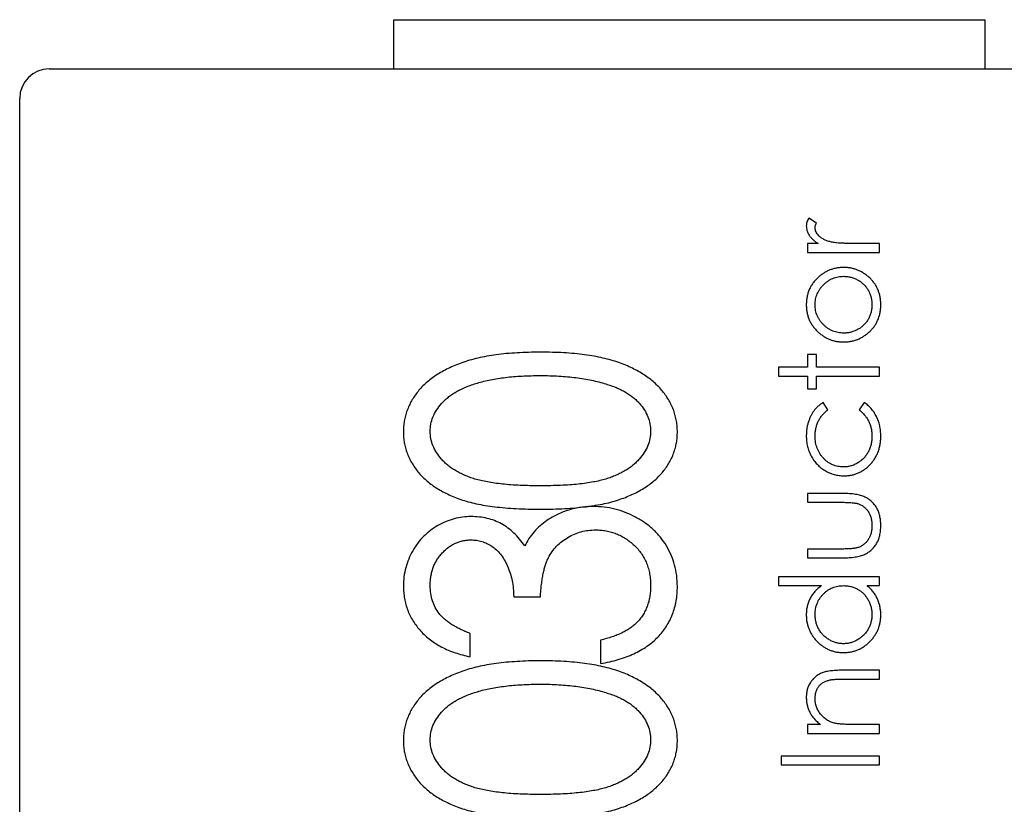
# Model space of a CAD drawing. Header units: millimetres. Extents: x 42 to 554, y 166 to 335.
# Tile 344 of 410: x 496.37 to 501.37, y 250.06 to 254.04. Entities that reach past the tile are written whole.
import ezdxf

# ---------------------------------------------------------------- set-up
doc = ezdxf.new("R2010")
doc.units = ezdxf.units.MM
doc.header["$LTSCALE"] = 30.734
doc.layers.get('0').update_dxf_attribs({"linetype": 'CONTINUOUS'})

msp = doc.modelspace()

# ---------------------------------------------------------------- linework, layer by layer
at = {"linetype": 'Continuous'}
for p, q in [((498.2728, 254.0389), (501.2728, 254.0389)), ((498.2728, 253.7889), (498.2728, 254.0389)), ((501.2728, 254.0389), (501.2728, 253.7889)), ((496.5228, 253.7889), (503.0228, 253.7889)), ((496.3728, 247.1389), (496.3728, 253.6389)), ((500.4174, 253.0062), (500.3785, 253.0308)), ((500.4262, 252.9026), (500.3724, 252.9026)), ((500.3724, 252.9026), (500.3724, 252.8577)), ((500.7378, 252.9026), (500.615, 252.9026)), ((500.7378, 252.8577), (500.7378, 252.9026)), ((500.3724, 252.8577), (500.7378, 252.8577)), ((500.4173, 252.3385), (500.3724, 252.3385)), ((500.3724, 252.3385), (500.3724, 252.2744)), ((500.4173, 252.2744), (500.4173, 252.3385)), ((500.3724, 252.2744), (500.225, 252.2744)), ((500.225, 252.2744), (500.225, 252.2295)), ((500.7378, 252.2744), (500.4173, 252.2744)), ((500.7378, 252.2295), (500.7378, 252.2744)), ((500.225, 252.2295), (500.3724, 252.2295)), ((500.3724, 252.2295), (500.3724, 252.1654)), ((500.4173, 252.2295), (500.7378, 252.2295)), ((500.4173, 252.1654), (500.4173, 252.2295)), ((500.3724, 252.1654), (500.4173, 252.1654)), ((500.475, 252.0573), (500.4516, 252.0949)), ((500.6599, 252.0949), (500.6352, 252.0573)), ((500.5503, 251.6334), (500.3724, 251.6334)), ((500.3724, 251.6334), (500.3724, 251.5885)), ((500.3724, 251.5885), (500.5419, 251.5885)), ((500.5419, 251.3513), (500.3724, 251.3513)), ((500.3724, 251.3513), (500.3724, 251.3064)), ((500.3724, 251.3064), (500.547, 251.3064)), ((500.7378, 251.2103), (500.225, 251.2103)), ((500.225, 251.2103), (500.225, 251.1654)), ((500.7378, 251.1654), (500.7378, 251.2103)), ((500.225, 251.1654), (500.4431, 251.1654)), ((500.6746, 251.1654), (500.7378, 251.1654)), ((498.8806, 251.1092), (499.0162, 251.1092)), ((498.6601, 250.804), (498.6601, 250.9227)), ((499.3215, 250.8888), (499.3215, 250.77)), ((500.7378, 250.7359), (500.5512, 250.7359)), ((500.7378, 250.6911), (500.7378, 250.7359)), ((500.5659, 250.6911), (500.7378, 250.6911)), ((500.4383, 250.4603), (500.3724, 250.4603)), ((500.3724, 250.4603), (500.3724, 250.4154)), ((500.7378, 250.4603), (500.6057, 250.4603)), ((500.7378, 250.4154), (500.7378, 250.4603)), ((500.3724, 250.4154), (500.7378, 250.4154)), ((500.7378, 250.3), (500.2378, 250.3)), ((500.2378, 250.3), (500.2378, 250.2552)), ((500.7378, 250.2552), (500.7378, 250.3)), ((500.2378, 250.2552), (500.7378, 250.2552))]:
    msp.add_line(p, q, dxfattribs=at)
for centre, radius, start, end in [((496.5228, 253.6389), 0.15, 90, 180), ((499.1248, 252.6244), 1.0652, 277.7189, 278.5905)]:
    msp.add_arc(centre, radius, start, end, dxfattribs=at)
for points, knots in [([(500.3785, 253.0308), (500.3766, 253.0274), (500.3729, 253.021), (500.369, 253.011), (500.3665, 253.0013), (500.3662, 252.9949), (500.366, 252.9917)], [0, 0, 0, 0, 0.279676, 0.536477, 0.774722, 1, 1, 1, 1]), ([(500.366, 252.9917), (500.3662, 252.9877), (500.3665, 252.9797), (500.3692, 252.9678), (500.3738, 252.9561), (500.3801, 252.9446), (500.3884, 252.9336), (500.3989, 252.9228), (500.4116, 252.9122), (500.4212, 252.9059), (500.4262, 252.9026)], [0, 0, 0, 0, 0.107158, 0.213886, 0.324683, 0.439459, 0.561633, 0.693888, 0.839941, 1, 1, 1, 1]), ([(500.4109, 252.9832), (500.4109, 252.9849), (500.4111, 252.9884), (500.4124, 252.9939), (500.4146, 252.9999), (500.4164, 253.004), (500.4174, 253.0062)], [0, 0, 0, 0, 0.205017, 0.43977, 0.704861, 1, 1, 1, 1]), ([(500.4896, 252.9106), (500.4863, 252.9115), (500.48, 252.9133), (500.4709, 252.9164), (500.4624, 252.9198), (500.4546, 252.9235), (500.4475, 252.9275), (500.441, 252.9317), (500.4352, 252.9363), (500.4285, 252.9427), (500.4216, 252.951), (500.4154, 252.9615), (500.4116, 252.9723), (500.4111, 252.9796), (500.4109, 252.9832)], [0, 0, 0, 0, 0.08796, 0.171717, 0.250668, 0.325882, 0.396881, 0.463575, 0.52807, 0.589688, 0.704809, 0.808662, 0.906193, 1, 1, 1, 1]), ([(500.615, 252.9026), (500.6074, 252.9026), (500.593, 252.9026), (500.5724, 252.9031), (500.5537, 252.9036), (500.5371, 252.9045), (500.5224, 252.9055), (500.5097, 252.907), (500.4989, 252.9084), (500.4925, 252.9099), (500.4896, 252.9106)], [0, 0, 0, 0, 0.179823, 0.343762, 0.491834, 0.624109, 0.7414, 0.843062, 0.929145, 1, 1, 1, 1]), ([(500.5561, 252.7808), (500.5499, 252.7806), (500.5378, 252.7803), (500.5199, 252.778), (500.5026, 252.7741), (500.486, 252.7685), (500.47, 252.7615), (500.4547, 252.7528), (500.4399, 252.7426), (500.4308, 252.7347), (500.4262, 252.7307)], [0, 0, 0, 0, 0.129366, 0.255435, 0.378632, 0.501466, 0.623494, 0.746166, 0.871843, 1, 1, 1, 1]), ([(500.7442, 252.5919), (500.744, 252.5987), (500.7437, 252.612), (500.741, 252.6314), (500.7366, 252.65), (500.7304, 252.6676), (500.7225, 252.6842), (500.7126, 252.6998), (500.7012, 252.7145), (500.688, 252.7281), (500.6737, 252.7404), (500.6587, 252.7512), (500.6431, 252.7604), (500.6268, 252.7678), (500.61, 252.7737), (500.5925, 252.7778), (500.5745, 252.7804), (500.5623, 252.7807), (500.5561, 252.7808)], [0, 0, 0, 0, 0.068492, 0.134134, 0.197903, 0.260483, 0.322146, 0.383778, 0.446215, 0.510341, 0.574395, 0.636226, 0.697102, 0.756828, 0.816735, 0.876663, 0.937584, 1, 1, 1, 1]), ([(500.4262, 252.7307), (500.4214, 252.7261), (500.4119, 252.7169), (500.3996, 252.7017), (500.3893, 252.6856), (500.3806, 252.6686), (500.3741, 252.6507), (500.3695, 252.6319), (500.3664, 252.6122), (500.3661, 252.5987), (500.366, 252.5919)], [0, 0, 0, 0, 0.128486, 0.253129, 0.375307, 0.496196, 0.617866, 0.741668, 0.868249, 1, 1, 1, 1]), ([(500.4109, 252.5917), (500.411, 252.5965), (500.4113, 252.606), (500.4133, 252.6201), (500.4167, 252.6336), (500.4212, 252.6467), (500.4273, 252.6592), (500.4347, 252.6711), (500.4433, 252.6826), (500.4533, 252.6934), (500.4641, 252.7034), (500.4757, 252.712), (500.4877, 252.7195), (500.5003, 252.7256), (500.5136, 252.7301), (500.5274, 252.7335), (500.5417, 252.7355), (500.5514, 252.7358), (500.5564, 252.7359)], [0, 0, 0, 0, 0.063427, 0.125645, 0.186359, 0.247027, 0.307631, 0.36905, 0.431875, 0.496953, 0.56203, 0.625207, 0.687231, 0.748232, 0.80973, 0.871726, 0.934815, 1, 1, 1, 1]), ([(500.5564, 252.7359), (500.5628, 252.7357), (500.5755, 252.7352), (500.5942, 252.7315), (500.6121, 252.7254), (500.6292, 252.7169), (500.645, 252.7064), (500.6592, 252.6941), (500.6712, 252.6799), (500.6814, 252.6643), (500.6894, 252.6474), (500.6951, 252.6295), (500.6988, 252.6109), (500.6991, 252.5982), (500.6993, 252.5917)], [0, 0, 0, 0, 0.084748, 0.168209, 0.251534, 0.336098, 0.420107, 0.50234, 0.583995, 0.666292, 0.749092, 0.831017, 0.914394, 1, 1, 1, 1]), ([(500.366, 252.5919), (500.3661, 252.585), (500.3664, 252.5715), (500.3695, 252.5518), (500.3741, 252.5329), (500.3808, 252.5149), (500.3893, 252.4978), (500.3999, 252.4818), (500.4121, 252.4664), (500.4216, 252.4573), (500.4265, 252.4527)], [0, 0, 0, 0, 0.1313, 0.258712, 0.382089, 0.503564, 0.625181, 0.747287, 0.871502, 1, 1, 1, 1]), ([(500.5564, 252.4475), (500.5514, 252.4476), (500.5417, 252.4479), (500.5274, 252.4499), (500.5136, 252.4532), (500.5003, 252.4578), (500.4877, 252.4639), (500.4756, 252.4713), (500.4641, 252.4799), (500.4533, 252.4898), (500.4433, 252.5006), (500.4347, 252.5121), (500.4273, 252.524), (500.4213, 252.5366), (500.4166, 252.5496), (500.4133, 252.5632), (500.4113, 252.5773), (500.411, 252.5868), (500.4109, 252.5917)], [0, 0, 0, 0, 0.065164, 0.128232, 0.190209, 0.251687, 0.312668, 0.374443, 0.437599, 0.502359, 0.567416, 0.63022, 0.69162, 0.752601, 0.812835, 0.873956, 0.936154, 1, 1, 1, 1]), ([(500.5561, 252.4026), (500.5623, 252.4027), (500.5745, 252.403), (500.5925, 252.4056), (500.61, 252.4097), (500.6268, 252.4155), (500.6431, 252.423), (500.6587, 252.4321), (500.6737, 252.443), (500.688, 252.4553), (500.7012, 252.4689), (500.7127, 252.4836), (500.7225, 252.4993), (500.7304, 252.516), (500.7366, 252.5336), (500.741, 252.5522), (500.7437, 252.5717), (500.744, 252.5851), (500.7442, 252.5919)], [0, 0, 0, 0, 0.062337, 0.123182, 0.183034, 0.242866, 0.302517, 0.363315, 0.425069, 0.489042, 0.553087, 0.615445, 0.677286, 0.739175, 0.801676, 0.865365, 0.931258, 1, 1, 1, 1]), ([(500.6993, 252.5917), (500.6991, 252.5852), (500.6988, 252.5725), (500.6951, 252.5538), (500.6894, 252.5359), (500.6814, 252.519), (500.6713, 252.5034), (500.6591, 252.4893), (500.645, 252.4769), (500.6292, 252.4664), (500.6121, 252.4581), (500.5942, 252.4519), (500.5755, 252.4481), (500.5628, 252.4477), (500.5564, 252.4475)], [0, 0, 0, 0, 0.08559, 0.168953, 0.251283, 0.334069, 0.416351, 0.497655, 0.580166, 0.664159, 0.748512, 0.831821, 0.915267, 1, 1, 1, 1]), ([(500.4265, 252.4527), (500.4311, 252.4487), (500.4402, 252.4408), (500.4549, 252.4305), (500.4702, 252.4219), (500.4862, 252.4148), (500.5028, 252.4093), (500.52, 252.4054), (500.5379, 252.4031), (500.55, 252.4028), (500.5561, 252.4026)], [0, 0, 0, 0, 0.128411, 0.253759, 0.377286, 0.498912, 0.621321, 0.744762, 0.871081, 1, 1, 1, 1]), ([(499.0168, 252.3508), (498.9964, 252.3506), (498.9568, 252.3504), (498.899, 252.3475), (498.8442, 252.3438), (498.7927, 252.338), (498.7444, 252.3303), (498.6993, 252.3211), (498.6574, 252.3103), (498.6184, 252.2979), (498.5823, 252.2836), (498.5485, 252.2687), (498.5172, 252.2521), (498.4879, 252.2349), (498.4615, 252.2155), (498.4369, 252.1957), (498.4145, 252.1746), (498.395, 252.1518), (498.3773, 252.1286), (498.3623, 252.1044), (498.3494, 252.0797), (498.3391, 252.0541), (498.3307, 252.028), (498.325, 252.0012), (498.3214, 251.9737), (498.321, 251.9552), (498.3209, 251.9458)], [0, 0, 0, 0, 0.067961, 0.132439, 0.193759, 0.251445, 0.305897, 0.357178, 0.405407, 0.450724, 0.49385, 0.534979, 0.574363, 0.612264, 0.648672, 0.683742, 0.718015, 0.751313, 0.783813, 0.815539, 0.84646, 0.877075, 0.907444, 0.937986, 0.968659, 1, 1, 1, 1]), ([(499.7116, 251.9458), (499.7115, 251.9552), (499.7112, 251.9738), (499.7071, 252.0012), (499.7014, 252.0281), (499.6932, 252.0544), (499.6824, 252.0799), (499.6698, 252.105), (499.6542, 252.129), (499.6368, 252.1527), (499.6168, 252.1753), (499.5946, 252.1967), (499.5701, 252.217), (499.5432, 252.2358), (499.5139, 252.2532), (499.4827, 252.2697), (499.4491, 252.2848), (499.4132, 252.2985), (499.3746, 252.3112), (499.3327, 252.3216), (499.2878, 252.3306), (499.2398, 252.338), (499.1885, 252.3437), (499.1341, 252.348), (499.0764, 252.3503), (499.037, 252.3506), (499.0168, 252.3508)], [0, 0, 0, 0, 0.031376, 0.062122, 0.092697, 0.123382, 0.154144, 0.185364, 0.217283, 0.250057, 0.283587, 0.318103, 0.353399, 0.389917, 0.427861, 0.467289, 0.508194, 0.550985, 0.596072, 0.64428, 0.69527, 0.749445, 0.806902, 0.868017, 0.932259, 1, 1, 1, 1]), ([(498.4565, 251.9495), (498.4573, 251.9618), (498.4588, 251.9864), (498.47, 252.0228), (498.4888, 252.0577), (498.5096, 252.0854), (498.5297, 252.1066), (498.5472, 252.122), (498.567, 252.1363), (498.5887, 252.1499), (498.6127, 252.1623), (498.6387, 252.1738), (498.6666, 252.1849), (498.6969, 252.1945), (498.7292, 252.2036), (498.7637, 252.2112), (498.8004, 252.2175), (498.8393, 252.2228), (498.8804, 252.2271), (498.9237, 252.2298), (498.9692, 252.2318), (499.0003, 252.232), (499.0162, 252.232)], [0, 0, 0, 0, 0.053215, 0.106865, 0.163668, 0.224514, 0.256806, 0.290515, 0.32566, 0.362707, 0.40166, 0.442873, 0.486117, 0.532099, 0.580687, 0.631787, 0.685525, 0.74244, 0.802221, 0.864898, 0.93094, 1, 1, 1, 1]), ([(499.0162, 252.232), (499.0321, 252.232), (499.0634, 252.2319), (499.1095, 252.2295), (499.1538, 252.2266), (499.1962, 252.2216), (499.2369, 252.2161), (499.2757, 252.2084), (499.3131, 252.2002), (499.337, 252.1931), (499.3488, 252.1896)], [0, 0, 0, 0, 0.141769, 0.278949, 0.410811, 0.537615, 0.659351, 0.777204, 0.890306, 1, 1, 1, 1]), ([(499.3488, 252.1896), (499.358, 252.1867), (499.376, 252.181), (499.4019, 252.1712), (499.4259, 252.1602), (499.448, 252.1481), (499.4687, 252.1354), (499.4873, 252.1215), (499.5043, 252.1065), (499.5239, 252.0857), (499.5448, 252.0585), (499.5623, 252.0233), (499.5741, 251.9869), (499.5753, 251.962), (499.5759, 251.9495)], [0, 0, 0, 0, 0.081713, 0.159244, 0.234093, 0.304602, 0.372364, 0.438531, 0.50148, 0.563285, 0.680085, 0.789632, 0.894997, 1, 1, 1, 1]), ([(500.4516, 252.0949), (500.4471, 252.0921), (500.4383, 252.0866), (500.4263, 252.0769), (500.4155, 252.0665), (500.4059, 252.055), (500.3974, 252.0425), (500.3896, 252.0288), (500.3828, 252.0137), (500.3769, 251.9976), (500.3719, 251.9807), (500.3686, 251.9633), (500.3664, 251.9455), (500.3661, 251.9336), (500.366, 251.9276)], [0, 0, 0, 0, 0.080267, 0.158563, 0.234587, 0.309802, 0.386398, 0.466024, 0.549934, 0.637951, 0.72809, 0.817919, 0.908731, 1, 1, 1, 1]), ([(500.7442, 251.9239), (500.7441, 251.9286), (500.7441, 251.9377), (500.7429, 251.9513), (500.7412, 251.9645), (500.7388, 251.9773), (500.7357, 251.9897), (500.7319, 252.0017), (500.7274, 252.0133), (500.7222, 252.0245), (500.7164, 252.0352), (500.7099, 252.0454), (500.7031, 252.0552), (500.6955, 252.0642), (500.6875, 252.0728), (500.6789, 252.0808), (500.6696, 252.0882), (500.6631, 252.0927), (500.6599, 252.0949)], [0, 0, 0, 0, 0.069989, 0.138173, 0.205171, 0.270235, 0.334578, 0.397462, 0.460097, 0.522258, 0.583527, 0.644144, 0.704068, 0.763043, 0.821803, 0.880931, 0.940367, 1, 1, 1, 1]), ([(500.4109, 251.9243), (500.411, 251.9312), (500.4114, 251.9446), (500.4145, 251.9641), (500.4195, 251.9825), (500.4265, 251.9999), (500.4356, 252.016), (500.4468, 252.031), (500.4598, 252.0451), (500.4698, 252.0532), (500.475, 252.0573)], [0, 0, 0, 0, 0.134005, 0.26153, 0.385391, 0.506636, 0.626494, 0.747416, 0.871676, 1, 1, 1, 1]), ([(500.6352, 252.0573), (500.6403, 252.053), (500.6504, 252.0445), (500.6634, 252.0301), (500.6746, 252.0149), (500.6836, 251.9986), (500.6907, 251.9814), (500.6957, 251.9633), (500.6988, 251.9443), (500.6991, 251.9312), (500.6993, 251.9246)], [0, 0, 0, 0, 0.131436, 0.258143, 0.380628, 0.501558, 0.622702, 0.744553, 0.870019, 1, 1, 1, 1]), ([(498.3209, 251.9458), (498.321, 251.9366), (498.3214, 251.9183), (498.325, 251.8913), (498.3308, 251.8649), (498.3391, 251.8392), (498.3495, 251.8141), (498.3622, 251.7896), (498.3775, 251.766), (498.3946, 251.7429), (498.4143, 251.7211), (498.4358, 251.7001), (498.4598, 251.6809), (498.4857, 251.6624), (498.5143, 251.646), (498.5446, 251.6302), (498.5771, 251.6156), (498.6122, 251.6026), (498.6501, 251.5908), (498.6915, 251.5808), (498.7367, 251.5724), (498.7855, 251.5657), (498.8381, 251.56), (498.8944, 251.5566), (498.9544, 251.554), (498.9956, 251.5537), (499.0168, 251.5536)], [0, 0, 0, 0, 0.030945, 0.061518, 0.091671, 0.121949, 0.152208, 0.183061, 0.214485, 0.246775, 0.279837, 0.313271, 0.347727, 0.383362, 0.420281, 0.458447, 0.498508, 0.540093, 0.584294, 0.632034, 0.683467, 0.738718, 0.797919, 0.861387, 0.928636, 1, 1, 1, 1]), ([(499.0162, 251.6723), (498.9985, 251.6724), (498.964, 251.6726), (498.9141, 251.6742), (498.8675, 251.6767), (498.8243, 251.6808), (498.7844, 251.6854), (498.7479, 251.6912), (498.7148, 251.6984), (498.6847, 251.7062), (498.6573, 251.7157), (498.6317, 251.7257), (498.6078, 251.7368), (498.5858, 251.7491), (498.5652, 251.7621), (498.5464, 251.7761), (498.5293, 251.7912), (498.5096, 251.8125), (498.4887, 251.8401), (498.4699, 251.8753), (498.4588, 251.9121), (498.4573, 251.9371), (498.4565, 251.9495)], [0, 0, 0, 0, 0.077044, 0.14952, 0.216704, 0.279443, 0.337729, 0.390911, 0.439926, 0.484367, 0.526062, 0.565635, 0.603702, 0.640073, 0.675055, 0.709014, 0.741863, 0.773861, 0.83465, 0.891739, 0.946073, 1, 1, 1, 1]), ([(499.5759, 251.9495), (499.5752, 251.9372), (499.5737, 251.9123), (499.5621, 251.8757), (499.5438, 251.8402), (499.5227, 251.8124), (499.5027, 251.7913), (499.4855, 251.7761), (499.4668, 251.7618), (499.4462, 251.7489), (499.4242, 251.7365), (499.4002, 251.7256), (499.3748, 251.715), (499.3472, 251.7061), (499.3172, 251.698), (499.2839, 251.6913), (499.2475, 251.6851), (499.2076, 251.6805), (499.1645, 251.6768), (499.118, 251.6742), (499.0682, 251.6726), (499.0339, 251.6724), (499.0162, 251.6723)], [0, 0, 0, 0, 0.053557, 0.108013, 0.164937, 0.226276, 0.258545, 0.2914, 0.325597, 0.360586, 0.396966, 0.435041, 0.474765, 0.516347, 0.560798, 0.609744, 0.663378, 0.721296, 0.783632, 0.851214, 0.923323, 1, 1, 1, 1]), ([(499.2839, 251.5712), (499.2881, 251.5718), (499.3076, 251.5749), (499.3409, 251.5815), (499.3827, 251.5912), (499.4208, 251.6034), (499.456, 251.6168), (499.489, 251.6309), (499.5195, 251.6466), (499.5478, 251.6637), (499.574, 251.6819), (499.598, 251.7012), (499.6195, 251.722), (499.6389, 251.7437), (499.6559, 251.7666), (499.6707, 251.7902), (499.6837, 251.8143), (499.6936, 251.8394), (499.7017, 251.865), (499.7075, 251.8913), (499.7111, 251.9183), (499.7114, 251.9366), (499.7116, 251.9458)], [0, 0, 0, 0, 0.020726, 0.094896, 0.163691, 0.227536, 0.287651, 0.345251, 0.400297, 0.453031, 0.504424, 0.553777, 0.601667, 0.648423, 0.694079, 0.738861, 0.782678, 0.825858, 0.868693, 0.911884, 0.955675, 1, 1, 1, 1]), ([(500.366, 251.9276), (500.3661, 251.9229), (500.3662, 251.9134), (500.3675, 251.8995), (500.3693, 251.8859), (500.3722, 251.8727), (500.3756, 251.8597), (500.38, 251.8472), (500.3851, 251.8349), (500.391, 251.8231), (500.3976, 251.8118), (500.4048, 251.801), (500.4126, 251.7908), (500.4211, 251.7814), (500.4301, 251.7724), (500.4398, 251.7643), (500.4501, 251.7566), (500.4609, 251.7496), (500.4722, 251.7434), (500.4838, 251.738), (500.4956, 251.7334), (500.5077, 251.7297), (500.5199, 251.7266), (500.5325, 251.7247), (500.5452, 251.7233), (500.5538, 251.7232), (500.5581, 251.7231)], [0, 0, 0, 0, 0.045769, 0.090405, 0.134022, 0.177193, 0.219957, 0.262249, 0.304554, 0.346762, 0.38863, 0.430157, 0.470985, 0.511317, 0.551813, 0.592449, 0.633145, 0.67459, 0.715827, 0.756474, 0.796993, 0.837169, 0.877364, 0.917864, 0.958709, 1, 1, 1, 1]), ([(500.5541, 251.768), (500.5492, 251.7681), (500.5396, 251.7684), (500.5254, 251.7706), (500.5118, 251.7739), (500.4988, 251.7789), (500.4863, 251.7851), (500.4744, 251.7929), (500.463, 251.8019), (500.4524, 251.8123), (500.4426, 251.8237), (500.4342, 251.8361), (500.427, 251.849), (500.421, 251.8627), (500.4165, 251.8771), (500.4132, 251.8922), (500.4113, 251.9081), (500.411, 251.9188), (500.4109, 251.9243)], [0, 0, 0, 0, 0.061906, 0.122282, 0.181243, 0.239687, 0.298403, 0.358078, 0.419262, 0.482458, 0.54645, 0.609183, 0.671752, 0.734538, 0.798031, 0.863079, 0.930478, 1, 1, 1, 1]), ([(500.6993, 251.9246), (500.6991, 251.9174), (500.6986, 251.9032), (500.6951, 251.8825), (500.6891, 251.8629), (500.6808, 251.8445), (500.6704, 251.8275), (500.658, 251.8124), (500.6435, 251.7992), (500.6274, 251.788), (500.6101, 251.7792), (500.5919, 251.7727), (500.5732, 251.7687), (500.5605, 251.7682), (500.5541, 251.768)], [0, 0, 0, 0, 0.090995, 0.178471, 0.263762, 0.348667, 0.432135, 0.513403, 0.594976, 0.677471, 0.759679, 0.840035, 0.919475, 1, 1, 1, 1]), ([(500.5581, 251.7231), (500.5644, 251.7233), (500.577, 251.7236), (500.5954, 251.7264), (500.6131, 251.7308), (500.63, 251.7371), (500.6463, 251.7452), (500.6616, 251.7551), (500.6765, 251.7666), (500.6902, 251.78), (500.7029, 251.7946), (500.714, 251.8103), (500.7233, 251.827), (500.731, 251.8447), (500.7369, 251.8632), (500.7411, 251.8826), (500.7438, 251.9029), (500.7441, 251.9168), (500.7442, 251.9239)], [0, 0, 0, 0, 0.062366, 0.123016, 0.18218, 0.241315, 0.30026, 0.359833, 0.421027, 0.48433, 0.548024, 0.610609, 0.672995, 0.73555, 0.798904, 0.863665, 0.930441, 1, 1, 1, 1]), ([(500.7442, 251.4702), (500.7441, 251.4747), (500.744, 251.4834), (500.743, 251.4962), (500.7413, 251.5085), (500.7389, 251.5201), (500.7359, 251.5312), (500.7324, 251.5418), (500.7279, 251.5517), (500.7229, 251.5611), (500.7173, 251.5699), (500.7111, 251.5781), (500.7044, 251.5858), (500.6972, 251.5929), (500.6894, 251.5993), (500.6813, 251.6054), (500.6725, 251.6106), (500.6632, 251.6156), (500.6529, 251.6198), (500.6417, 251.6235), (500.6293, 251.6266), (500.6157, 251.629), (500.601, 251.631), (500.5851, 251.6324), (500.568, 251.6332), (500.5563, 251.6333), (500.5503, 251.6334)], [0, 0, 0, 0, 0.046061, 0.08984, 0.132171, 0.173216, 0.212399, 0.250545, 0.287775, 0.324061, 0.359907, 0.395235, 0.429826, 0.464576, 0.498985, 0.533903, 0.568911, 0.604572, 0.642163, 0.682698, 0.726289, 0.773809, 0.824452, 0.879304, 0.93779, 1, 1, 1, 1]), ([(500.5419, 251.5885), (500.5473, 251.5885), (500.5576, 251.5885), (500.5724, 251.588), (500.5858, 251.5876), (500.5977, 251.5868), (500.6081, 251.5857), (500.617, 251.5844), (500.6245, 251.583), (500.6289, 251.5817), (500.6309, 251.5811)], [0, 0, 0, 0, 0.181047, 0.346506, 0.495245, 0.628535, 0.745409, 0.845926, 0.930307, 1, 1, 1, 1]), ([(500.6309, 251.5811), (500.6359, 251.579), (500.6457, 251.575), (500.659, 251.5658), (500.6708, 251.5546), (500.6809, 251.5412), (500.6892, 251.5259), (500.6951, 251.5089), (500.6987, 251.4902), (500.6991, 251.4773), (500.6993, 251.4706)], [0, 0, 0, 0, 0.115661, 0.229984, 0.346404, 0.466957, 0.591629, 0.720163, 0.855368, 1, 1, 1, 1]), ([(499.0168, 251.5536), (499.0378, 251.5538), (499.0787, 251.554), (499.1384, 251.5565), (499.1944, 251.5603), (499.2372, 251.5649), (499.2612, 251.568), (499.2678, 251.5689)], [0, 0, 0, 0, 0.250582, 0.487648, 0.711396, 0.91997, 1, 1, 1, 1]), ([(499.2847, 251.5672), (499.274, 251.567), (499.2527, 251.5666), (499.2213, 251.563), (499.1906, 251.5575), (499.1608, 251.5498), (499.1317, 251.5398), (499.1034, 251.5274), (499.0758, 251.5133), (499.0584, 251.5019), (499.0496, 251.4962)], [0, 0, 0, 0, 0.128702, 0.255959, 0.380234, 0.503224, 0.626943, 0.749781, 0.874355, 1, 1, 1, 1]), ([(499.7116, 251.1612), (499.711, 251.1799), (499.7098, 251.2166), (499.6987, 251.2701), (499.6816, 251.321), (499.657, 251.3685), (499.6262, 251.4124), (499.5893, 251.4517), (499.5467, 251.4859), (499.499, 251.5147), (499.4478, 251.5378), (499.3947, 251.5551), (499.34, 251.5651), (499.3032, 251.5665), (499.2847, 251.5672)], [0, 0, 0, 0, 0.085365, 0.167726, 0.248815, 0.330085, 0.411531, 0.492949, 0.575375, 0.660903, 0.746924, 0.83172, 0.915441, 1, 1, 1, 1]), ([(498.6646, 251.5163), (498.65, 251.5157), (498.6211, 251.5146), (498.5782, 251.5058), (498.5363, 251.4912), (498.4958, 251.4715), (498.4576, 251.4467), (498.4231, 251.4168), (498.3929, 251.382), (498.3674, 251.3429), (498.3468, 251.3007), (498.3318, 251.2565), (498.3224, 251.2106), (498.3214, 251.1793), (498.3209, 251.1636)], [0, 0, 0, 0, 0.079683, 0.158785, 0.239272, 0.322312, 0.405678, 0.488497, 0.572, 0.657785, 0.744076, 0.828547, 0.913544, 1, 1, 1, 1]), ([(498.9367, 251.3671), (498.9283, 251.379), (498.9117, 251.4021), (498.883, 251.4325), (498.8522, 251.4585), (498.819, 251.4797), (498.7835, 251.4962), (498.7458, 251.5079), (498.7059, 251.5149), (498.6786, 251.5158), (498.6646, 251.5163)], [0, 0, 0, 0, 0.134854, 0.262638, 0.386223, 0.506389, 0.62632, 0.74704, 0.870657, 1, 1, 1, 1]), ([(499.0496, 251.4962), (499.0377, 251.4875), (499.0142, 251.4703), (498.9835, 251.4393), (498.9572, 251.405), (498.9436, 251.3798), (498.9367, 251.3671)], [0, 0, 0, 0, 0.255047, 0.503699, 0.751386, 1, 1, 1, 1]), ([(500.547, 251.3064), (500.5532, 251.3065), (500.5653, 251.3066), (500.5828, 251.3074), (500.5991, 251.3088), (500.6142, 251.3108), (500.6281, 251.3133), (500.6408, 251.3163), (500.6523, 251.32), (500.6627, 251.3242), (500.6721, 251.3291), (500.6809, 251.3346), (500.6893, 251.3405), (500.6971, 251.347), (500.7043, 251.3542), (500.7111, 251.3619), (500.7173, 251.3702), (500.7229, 251.379), (500.7279, 251.3885), (500.7323, 251.3985), (500.7359, 251.4091), (500.7389, 251.4202), (500.7413, 251.4319), (500.743, 251.4442), (500.744, 251.457), (500.7441, 251.4658), (500.7442, 251.4702)], [0, 0, 0, 0, 0.063476, 0.122933, 0.178121, 0.229818, 0.277417, 0.321787, 0.362465, 0.399904, 0.435424, 0.470466, 0.505029, 0.539489, 0.573809, 0.608451, 0.643613, 0.679014, 0.715151, 0.752231, 0.789904, 0.828929, 0.869466, 0.911273, 0.954848, 1, 1, 1, 1]), ([(500.6993, 251.4706), (500.6991, 251.4639), (500.6987, 251.4509), (500.695, 251.432), (500.6889, 251.4147), (500.6818, 251.4014), (500.6752, 251.3917), (500.6696, 251.3852), (500.6637, 251.3792), (500.6573, 251.3737), (500.6504, 251.3691), (500.6432, 251.3648), (500.6354, 251.3613), (500.63, 251.3594), (500.6273, 251.3584)], [0, 0, 0, 0, 0.140305, 0.272971, 0.400766, 0.525455, 0.586839, 0.646464, 0.70539, 0.764029, 0.821914, 0.880284, 0.939513, 1, 1, 1, 1]), ([(499.0162, 251.1092), (499.017, 251.1201), (499.0183, 251.1411), (499.0216, 251.1715), (499.0255, 251.1997), (499.0302, 251.2257), (499.0358, 251.2494), (499.0417, 251.271), (499.0489, 251.2904), (499.0594, 251.3132), (499.0752, 251.3389), (499.0978, 251.3666), (499.125, 251.3905), (499.1555, 251.4109), (499.1885, 251.4277), (499.2233, 251.4397), (499.2593, 251.4471), (499.2838, 251.448), (499.2961, 251.4485)], [0, 0, 0, 0, 0.066005, 0.127355, 0.185182, 0.238508, 0.287449, 0.332514, 0.37417, 0.412485, 0.484538, 0.556011, 0.628413, 0.703226, 0.778142, 0.851769, 0.925452, 1, 1, 1, 1]), ([(499.2961, 251.4485), (499.3053, 251.4482), (499.3235, 251.4476), (499.3504, 251.4442), (499.3764, 251.4381), (499.4014, 251.4291), (499.4257, 251.4184), (499.4489, 251.4047), (499.4712, 251.3887), (499.4925, 251.3706), (499.512, 251.3504), (499.5292, 251.3284), (499.5439, 251.3048), (499.5554, 251.2794), (499.565, 251.2527), (499.571, 251.2243), (499.5753, 251.1944), (499.5757, 251.1738), (499.5759, 251.1633)], [0, 0, 0, 0, 0.061815, 0.122273, 0.182036, 0.241182, 0.300438, 0.36031, 0.421596, 0.484768, 0.548171, 0.609926, 0.67204, 0.734197, 0.797097, 0.862201, 0.929288, 1, 1, 1, 1]), ([(498.4565, 251.1649), (498.4568, 251.1731), (498.4572, 251.1893), (498.4602, 251.2129), (498.4649, 251.2355), (498.4716, 251.257), (498.4802, 251.2773), (498.4911, 251.2966), (498.5034, 251.315), (498.518, 251.3317), (498.5335, 251.347), (498.55, 251.3607), (498.5672, 251.372), (498.5852, 251.3815), (498.6039, 251.3886), (498.6234, 251.3937), (498.6434, 251.397), (498.6571, 251.3974), (498.664, 251.3976)], [0, 0, 0, 0, 0.071086, 0.139569, 0.205919, 0.269925, 0.3339, 0.396798, 0.460554, 0.524996, 0.588177, 0.649484, 0.709, 0.766726, 0.824734, 0.881599, 0.940356, 1, 1, 1, 1]), ([(498.664, 251.3976), (498.6734, 251.3973), (498.6921, 251.3967), (498.7193, 251.3902), (498.7455, 251.3803), (498.7704, 251.3663), (498.7938, 251.3477), (498.815, 251.3245), (498.8337, 251.2963), (498.8501, 251.2639), (498.8639, 251.2284), (498.8732, 251.1903), (498.8797, 251.1505), (498.8803, 251.1231), (498.8806, 251.1092)], [0, 0, 0, 0, 0.07006, 0.139018, 0.207486, 0.278655, 0.351886, 0.428902, 0.512495, 0.603635, 0.699661, 0.796273, 0.896355, 1, 1, 1, 1]), ([(500.6273, 251.3584), (500.6251, 251.3578), (500.6205, 251.3565), (500.6128, 251.3552), (500.6039, 251.354), (500.5938, 251.353), (500.5825, 251.3522), (500.57, 251.3516), (500.5564, 251.3514), (500.5468, 251.3513), (500.5419, 251.3513)], [0, 0, 0, 0, 0.078285, 0.168329, 0.272968, 0.390068, 0.522064, 0.66788, 0.826383, 1, 1, 1, 1]), ([(498.3209, 251.1636), (498.3211, 251.1528), (498.3215, 251.1314), (498.3259, 251.0999), (498.3328, 251.0695), (498.3424, 251.0401), (498.3549, 251.012), (498.3702, 250.9851), (498.3878, 250.959), (498.4087, 250.9345), (498.4316, 250.911), (498.4575, 250.8899), (498.4854, 250.8704), (498.5158, 250.8532), (498.5485, 250.8378), (498.5835, 250.8243), (498.6209, 250.8128), (498.6468, 250.807), (498.6601, 250.804)], [0, 0, 0, 0, 0.060041, 0.119082, 0.176578, 0.23349, 0.290507, 0.347534, 0.405908, 0.465594, 0.526442, 0.588268, 0.651151, 0.715679, 0.782548, 0.852132, 0.924147, 1, 1, 1, 1]), ([(498.6601, 250.9227), (498.6511, 250.9261), (498.6338, 250.9328), (498.609, 250.9439), (498.5865, 250.956), (498.5656, 250.9681), (498.547, 250.981), (498.5302, 250.9943), (498.5156, 251.0084), (498.4987, 251.0277), (498.4816, 251.054), (498.4672, 251.0886), (498.4581, 251.1258), (498.4571, 251.1517), (498.4565, 251.1649)], [0, 0, 0, 0, 0.084552, 0.163976, 0.238834, 0.309315, 0.376459, 0.438453, 0.497902, 0.554721, 0.664388, 0.772518, 0.883713, 1, 1, 1, 1]), ([(499.3215, 250.77), (499.3371, 250.7728), (499.3674, 250.7783), (499.4112, 250.7895), (499.4519, 250.803), (499.4899, 250.8186), (499.5249, 250.8366), (499.5571, 250.8568), (499.5865, 250.8791), (499.6127, 250.9039), (499.6361, 250.9303), (499.6565, 250.9586), (499.6734, 250.9886), (499.6873, 251.0201), (499.6981, 251.0532), (499.7062, 251.0877), (499.7107, 251.124), (499.7113, 251.1486), (499.7116, 251.1612)], [0, 0, 0, 0, 0.078079, 0.151819, 0.22248, 0.289459, 0.354136, 0.416374, 0.47666, 0.535825, 0.593847, 0.650659, 0.707225, 0.763393, 0.82028, 0.878393, 0.938093, 1, 1, 1, 1]), ([(499.5759, 251.1633), (499.5758, 251.154), (499.5754, 251.1358), (499.5718, 251.1092), (499.5664, 251.0839), (499.5582, 251.06), (499.5486, 251.0369), (499.5359, 251.0155), (499.5214, 250.9951), (499.5101, 250.9827), (499.5044, 250.9765)], [0, 0, 0, 0, 0.135611, 0.265757, 0.391324, 0.513761, 0.634589, 0.755451, 0.876527, 1, 1, 1, 1]), ([(500.4431, 251.1654), (500.437, 251.1607), (500.425, 251.1514), (500.4091, 251.1356), (500.3959, 251.1186), (500.3849, 251.1006), (500.3765, 251.0813), (500.3703, 251.0611), (500.3666, 251.0397), (500.3662, 251.025), (500.366, 251.0176)], [0, 0, 0, 0, 0.133757, 0.261489, 0.385247, 0.505898, 0.62579, 0.747015, 0.871116, 1, 1, 1, 1]), ([(500.4109, 251.0182), (500.4109, 251.0233), (500.4111, 251.0333), (500.4133, 251.0479), (500.4164, 251.0621), (500.421, 251.0755), (500.4269, 251.0883), (500.434, 251.1006), (500.4426, 251.1121), (500.4523, 251.123), (500.4629, 251.133), (500.4743, 251.1417), (500.4863, 251.149), (500.499, 251.155), (500.5123, 251.1597), (500.5263, 251.1629), (500.5409, 251.165), (500.5508, 251.1653), (500.5559, 251.1654)], [0, 0, 0, 0, 0.066049, 0.130033, 0.192388, 0.253903, 0.314524, 0.375813, 0.437905, 0.501259, 0.564848, 0.626506, 0.687493, 0.748087, 0.808781, 0.870812, 0.934366, 1, 1, 1, 1]), ([(500.5559, 251.1654), (500.5625, 251.1652), (500.5755, 251.1647), (500.5945, 251.1612), (500.6124, 251.1551), (500.6292, 251.1468), (500.6445, 251.1362), (500.6585, 251.1237), (500.6705, 251.1089), (500.6808, 251.0924), (500.689, 251.0747), (500.695, 251.0562), (500.6986, 251.0372), (500.6991, 251.0243), (500.6993, 251.0178)], [0, 0, 0, 0, 0.086544, 0.169548, 0.251501, 0.332864, 0.413824, 0.494444, 0.576897, 0.66176, 0.747448, 0.831336, 0.915198, 1, 1, 1, 1]), ([(500.7442, 251.0162), (500.744, 251.0234), (500.7437, 251.0378), (500.7403, 251.0587), (500.7351, 251.0788), (500.7278, 251.0981), (500.7181, 251.1165), (500.706, 251.134), (500.6915, 251.1505), (500.6803, 251.1604), (500.6746, 251.1654)], [0, 0, 0, 0, 0.12763, 0.251855, 0.3727, 0.492835, 0.61373, 0.737915, 0.865702, 1, 1, 1, 1]), ([(499.5044, 250.9765), (499.4994, 250.9718), (499.4892, 250.9621), (499.4717, 250.9489), (499.4519, 250.9368), (499.4301, 250.9254), (499.4062, 250.9147), (499.3798, 250.9054), (499.3515, 250.8962), (499.3317, 250.8913), (499.3215, 250.8888)], [0, 0, 0, 0, 0.099603, 0.206494, 0.318976, 0.438505, 0.565647, 0.701638, 0.846574, 1, 1, 1, 1]), ([(500.366, 251.0176), (500.3662, 251.0111), (500.3665, 250.9983), (500.3691, 250.9795), (500.3734, 250.9613), (500.3796, 250.944), (500.3872, 250.9272), (500.3969, 250.9113), (500.4081, 250.8961), (500.421, 250.8818), (500.4349, 250.8686), (500.4499, 250.8572), (500.4655, 250.8475), (500.4819, 250.8395), (500.4989, 250.8333), (500.5167, 250.8288), (500.5352, 250.8262), (500.5477, 250.8258), (500.5541, 250.8257)], [0, 0, 0, 0, 0.065114, 0.128369, 0.190418, 0.251921, 0.313274, 0.375086, 0.438389, 0.503209, 0.567967, 0.630868, 0.691997, 0.752426, 0.813096, 0.873921, 0.936225, 1, 1, 1, 1]), ([(500.5546, 250.8705), (500.5483, 250.8707), (500.5358, 250.8712), (500.5174, 250.8752), (500.4995, 250.8814), (500.4823, 250.8902), (500.4663, 250.9009), (500.452, 250.9137), (500.4396, 250.9281), (500.4293, 250.9442), (500.4211, 250.9615), (500.4151, 250.9797), (500.4115, 250.9987), (500.4111, 251.0116), (500.4109, 251.0182)], [0, 0, 0, 0, 0.08199, 0.163342, 0.245815, 0.330154, 0.415225, 0.497964, 0.580495, 0.663756, 0.747524, 0.830407, 0.914079, 1, 1, 1, 1]), ([(500.5541, 250.8257), (500.5606, 250.8258), (500.5734, 250.8262), (500.5921, 250.8289), (500.6102, 250.8331), (500.6275, 250.8393), (500.6441, 250.8473), (500.6599, 250.8568), (500.6749, 250.8682), (500.689, 250.8813), (500.7019, 250.8954), (500.7132, 250.9105), (500.7228, 250.9264), (500.7307, 250.9429), (500.7367, 250.9603), (500.741, 250.9783), (500.7437, 250.997), (500.744, 251.0097), (500.7442, 251.0162)], [0, 0, 0, 0, 0.064954, 0.128099, 0.189669, 0.250706, 0.311891, 0.373265, 0.435809, 0.500424, 0.565061, 0.627671, 0.689332, 0.75007, 0.810996, 0.872567, 0.93538, 1, 1, 1, 1]), ([(500.6993, 251.0178), (500.6991, 251.0114), (500.6986, 250.9987), (500.6948, 250.98), (500.689, 250.9619), (500.6805, 250.9447), (500.6701, 250.9285), (500.6576, 250.914), (500.643, 250.9013), (500.6269, 250.8903), (500.6096, 250.8816), (500.5917, 250.8752), (500.5732, 250.8713), (500.5608, 250.8708), (500.5546, 250.8705)], [0, 0, 0, 0, 0.083744, 0.166215, 0.248688, 0.332842, 0.416952, 0.500107, 0.583507, 0.669193, 0.754516, 0.837141, 0.918411, 1, 1, 1, 1]), ([(499.0168, 250.7836), (498.9964, 250.7835), (498.9568, 250.7833), (498.899, 250.7804), (498.8442, 250.7767), (498.7927, 250.7709), (498.7444, 250.7632), (498.6993, 250.754), (498.6574, 250.7432), (498.6184, 250.7307), (498.5823, 250.7165), (498.5485, 250.7015), (498.5172, 250.6849), (498.4879, 250.6677), (498.4615, 250.6484), (498.4369, 250.6285), (498.4145, 250.6074), (498.395, 250.5847), (498.3773, 250.5614), (498.3623, 250.5373), (498.3494, 250.5125), (498.3391, 250.487), (498.3307, 250.4609), (498.325, 250.4341), (498.3214, 250.4066), (498.321, 250.3881), (498.3209, 250.3787)], [0, 0, 0, 0, 0.067961, 0.132439, 0.193759, 0.251445, 0.305897, 0.357178, 0.405407, 0.450724, 0.49385, 0.534979, 0.574363, 0.612264, 0.648672, 0.683742, 0.718015, 0.751313, 0.783813, 0.815539, 0.84646, 0.877075, 0.907444, 0.937986, 0.968659, 1, 1, 1, 1]), ([(499.7116, 250.3787), (499.7115, 250.3881), (499.7112, 250.4066), (499.7071, 250.4341), (499.7014, 250.461), (499.6932, 250.4872), (499.6824, 250.5127), (499.6698, 250.5379), (499.6542, 250.5619), (499.6368, 250.5856), (499.6168, 250.6081), (499.5946, 250.6296), (499.5701, 250.6498), (499.5432, 250.6687), (499.5139, 250.686), (499.4827, 250.7025), (499.4491, 250.7176), (499.4132, 250.7314), (499.3746, 250.7441), (499.3327, 250.7544), (499.2878, 250.7635), (499.2398, 250.7708), (499.1885, 250.7766), (499.1341, 250.7808), (499.0764, 250.7832), (499.037, 250.7835), (499.0168, 250.7836)], [0, 0, 0, 0, 0.031376, 0.062122, 0.092697, 0.123382, 0.154144, 0.185364, 0.217283, 0.250057, 0.283587, 0.318103, 0.353399, 0.389917, 0.427861, 0.467289, 0.508194, 0.550985, 0.596072, 0.64428, 0.69527, 0.749445, 0.806902, 0.868017, 0.932259, 1, 1, 1, 1]), ([(500.5512, 250.7359), (500.5452, 250.7359), (500.5337, 250.7359), (500.517, 250.735), (500.5016, 250.7338), (500.4873, 250.7323), (500.4743, 250.7301), (500.4625, 250.7275), (500.4519, 250.7245), (500.4395, 250.7197), (500.4256, 250.7123), (500.4105, 250.7014), (500.3974, 250.6882), (500.3862, 250.6732), (500.3772, 250.6566), (500.3706, 250.6386), (500.3667, 250.6193), (500.3662, 250.6061), (500.366, 250.5993)], [0, 0, 0, 0, 0.067927, 0.131726, 0.190668, 0.245197, 0.295509, 0.341244, 0.383386, 0.42144, 0.492956, 0.562869, 0.633024, 0.704457, 0.776512, 0.848822, 0.92276, 1, 1, 1, 1]), ([(500.4109, 250.5915), (500.411, 250.5976), (500.4114, 250.6093), (500.4149, 250.6259), (500.4204, 250.6408), (500.4285, 250.6538), (500.4388, 250.665), (500.4514, 250.6741), (500.4662, 250.6813), (500.4771, 250.6842), (500.4828, 250.6857)], [0, 0, 0, 0, 0.140739, 0.270019, 0.390719, 0.506822, 0.621524, 0.739167, 0.86448, 1, 1, 1, 1]), ([(500.4828, 250.6857), (500.4847, 250.6862), (500.489, 250.6871), (500.4962, 250.6882), (500.5046, 250.689), (500.5144, 250.6898), (500.5254, 250.6904), (500.5378, 250.6908), (500.5514, 250.691), (500.5609, 250.691), (500.5659, 250.6911)], [0, 0, 0, 0, 0.071092, 0.158517, 0.25992, 0.376746, 0.510174, 0.65789, 0.82115, 1, 1, 1, 1]), ([(498.4565, 250.3824), (498.4573, 250.3946), (498.4588, 250.4193), (498.47, 250.4557), (498.4888, 250.4905), (498.5096, 250.5183), (498.5297, 250.5395), (498.5472, 250.5549), (498.567, 250.5692), (498.5887, 250.5827), (498.6127, 250.5951), (498.6387, 250.6067), (498.6666, 250.6177), (498.6969, 250.6273), (498.7292, 250.6365), (498.7637, 250.6441), (498.8004, 250.6504), (498.8393, 250.6556), (498.8804, 250.6599), (498.9237, 250.6627), (498.9692, 250.6647), (499.0003, 250.6648), (499.0162, 250.6649)], [0, 0, 0, 0, 0.053215, 0.106865, 0.163668, 0.224514, 0.256806, 0.290515, 0.32566, 0.362707, 0.40166, 0.442873, 0.486117, 0.532099, 0.580687, 0.631787, 0.685525, 0.74244, 0.802221, 0.864898, 0.93094, 1, 1, 1, 1]), ([(499.0162, 250.6649), (499.0321, 250.6648), (499.0634, 250.6648), (499.1095, 250.6624), (499.1538, 250.6595), (499.1962, 250.6545), (499.2369, 250.6489), (499.2757, 250.6413), (499.3131, 250.6331), (499.337, 250.626), (499.3488, 250.6225)], [0, 0, 0, 0, 0.141769, 0.278949, 0.410811, 0.537615, 0.659351, 0.777204, 0.890306, 1, 1, 1, 1]), ([(499.3488, 250.6225), (499.358, 250.6196), (499.376, 250.6139), (499.4019, 250.6041), (499.4259, 250.593), (499.448, 250.581), (499.4687, 250.5683), (499.4873, 250.5543), (499.5043, 250.5393), (499.5239, 250.5185), (499.5448, 250.4914), (499.5623, 250.4561), (499.5741, 250.4198), (499.5753, 250.3948), (499.5759, 250.3824)], [0, 0, 0, 0, 0.081713, 0.159244, 0.234093, 0.304602, 0.372364, 0.438531, 0.50148, 0.563285, 0.680085, 0.789632, 0.894997, 1, 1, 1, 1]), ([(500.366, 250.5993), (500.3662, 250.5926), (500.3666, 250.5794), (500.3699, 250.5599), (500.3753, 250.5413), (500.3829, 250.5234), (500.3929, 250.5062), (500.4055, 250.4899), (500.4207, 250.4744), (500.4323, 250.4651), (500.4383, 250.4603)], [0, 0, 0, 0, 0.12314, 0.243411, 0.36189, 0.48007, 0.601012, 0.726431, 0.859024, 1, 1, 1, 1]), ([(500.5076, 250.4672), (500.5042, 250.4682), (500.4975, 250.4701), (500.4879, 250.4741), (500.4786, 250.4787), (500.4697, 250.484), (500.4613, 250.4902), (500.4533, 250.497), (500.4457, 250.5046), (500.4386, 250.5128), (500.4321, 250.5216), (500.4263, 250.5306), (500.4217, 250.5402), (500.4176, 250.5498), (500.4146, 250.5599), (500.4124, 250.5701), (500.4111, 250.5807), (500.4109, 250.5879), (500.4109, 250.5915)], [0, 0, 0, 0, 0.061985, 0.123883, 0.184782, 0.245602, 0.307065, 0.369229, 0.432026, 0.49708, 0.561852, 0.625426, 0.687649, 0.74977, 0.811016, 0.873373, 0.936014, 1, 1, 1, 1]), ([(500.6057, 250.4603), (500.6, 250.4603), (500.589, 250.4603), (500.5733, 250.4606), (500.559, 250.4613), (500.546, 250.4619), (500.5344, 250.4629), (500.5242, 250.4641), (500.5154, 250.4654), (500.5101, 250.4666), (500.5076, 250.4672)], [0, 0, 0, 0, 0.173906, 0.333601, 0.479157, 0.61054, 0.728948, 0.832385, 0.923005, 1, 1, 1, 1]), ([(498.3209, 250.3787), (498.321, 250.3695), (498.3214, 250.3512), (498.325, 250.3241), (498.3308, 250.2977), (498.3391, 250.272), (498.3495, 250.2469), (498.3622, 250.2225), (498.3775, 250.1989), (498.3946, 250.1757), (498.4143, 250.1539), (498.4358, 250.133), (498.4598, 250.1138), (498.4857, 250.0953), (498.5143, 250.0788), (498.5446, 250.063), (498.5771, 250.0485), (498.6122, 250.0354), (498.6501, 250.0236), (498.6915, 250.0137), (498.7367, 250.0052), (498.7855, 249.9985), (498.8381, 249.9928), (498.8944, 249.9894), (498.9544, 249.9869), (498.9956, 249.9866), (499.0168, 249.9865)], [0, 0, 0, 0, 0.030945, 0.061518, 0.091671, 0.121949, 0.152208, 0.183061, 0.214485, 0.246775, 0.279837, 0.313271, 0.347727, 0.383362, 0.420281, 0.458447, 0.498508, 0.540093, 0.584294, 0.632034, 0.683467, 0.738718, 0.797919, 0.861387, 0.928636, 1, 1, 1, 1]), ([(499.0162, 250.1052), (498.9985, 250.1053), (498.964, 250.1055), (498.9141, 250.1071), (498.8675, 250.1096), (498.8243, 250.1137), (498.7844, 250.1183), (498.7479, 250.124), (498.7148, 250.1312), (498.6847, 250.1391), (498.6573, 250.1486), (498.6317, 250.1586), (498.6078, 250.1696), (498.5858, 250.182), (498.5652, 250.1949), (498.5464, 250.2089), (498.5293, 250.224), (498.5096, 250.2453), (498.4887, 250.273), (498.4699, 250.3081), (498.4588, 250.345), (498.4573, 250.3699), (498.4565, 250.3824)], [0, 0, 0, 0, 0.077044, 0.14952, 0.216704, 0.279443, 0.337729, 0.390911, 0.439926, 0.484367, 0.526062, 0.565635, 0.603702, 0.640073, 0.675055, 0.709014, 0.741863, 0.773861, 0.83465, 0.891739, 0.946073, 1, 1, 1, 1]), ([(499.5759, 250.3824), (499.5752, 250.37), (499.5737, 250.3451), (499.5621, 250.3085), (499.5438, 250.273), (499.5227, 250.2453), (499.5027, 250.2241), (499.4855, 250.2089), (499.4668, 250.1946), (499.4462, 250.1817), (499.4242, 250.1694), (499.4002, 250.1584), (499.3748, 250.1479), (499.3472, 250.1389), (499.3172, 250.1308), (499.2839, 250.1242), (499.2475, 250.118), (499.2076, 250.1134), (499.1645, 250.1096), (499.118, 250.1071), (499.0682, 250.1055), (499.0339, 250.1053), (499.0162, 250.1052)], [0, 0, 0, 0, 0.053557, 0.108013, 0.164937, 0.226276, 0.258545, 0.2914, 0.325597, 0.360586, 0.396966, 0.435041, 0.474765, 0.516347, 0.560798, 0.609744, 0.663378, 0.721296, 0.783632, 0.851214, 0.923323, 1, 1, 1, 1]), ([(499.0168, 249.9865), (499.0378, 249.9866), (499.0787, 249.9869), (499.1384, 249.9893), (499.1944, 249.9931), (499.2468, 249.9988), (499.2957, 250.0054), (499.3409, 250.0143), (499.3827, 250.0241), (499.4208, 250.0362), (499.456, 250.0496), (499.489, 250.0638), (499.5195, 250.0794), (499.5478, 250.0965), (499.574, 250.1147), (499.598, 250.1341), (499.6195, 250.1549), (499.6389, 250.1765), (499.6559, 250.1994), (499.6707, 250.2231), (499.6837, 250.2472), (499.6936, 250.2722), (499.7017, 250.2978), (499.7075, 250.3241), (499.7111, 250.3512), (499.7114, 250.3695), (499.7116, 250.3787)], [0, 0, 0, 0, 0.070859, 0.137895, 0.201166, 0.260145, 0.315467, 0.367313, 0.415402, 0.460031, 0.502053, 0.542316, 0.580795, 0.617657, 0.653582, 0.68808, 0.721557, 0.75424, 0.786154, 0.817458, 0.848087, 0.878271, 0.908213, 0.938405, 0.969016, 1, 1, 1, 1])]:
    msp.add_open_spline(points, degree=3, knots=knots, dxfattribs=at)

doc.saveas('drawing.dxf')
